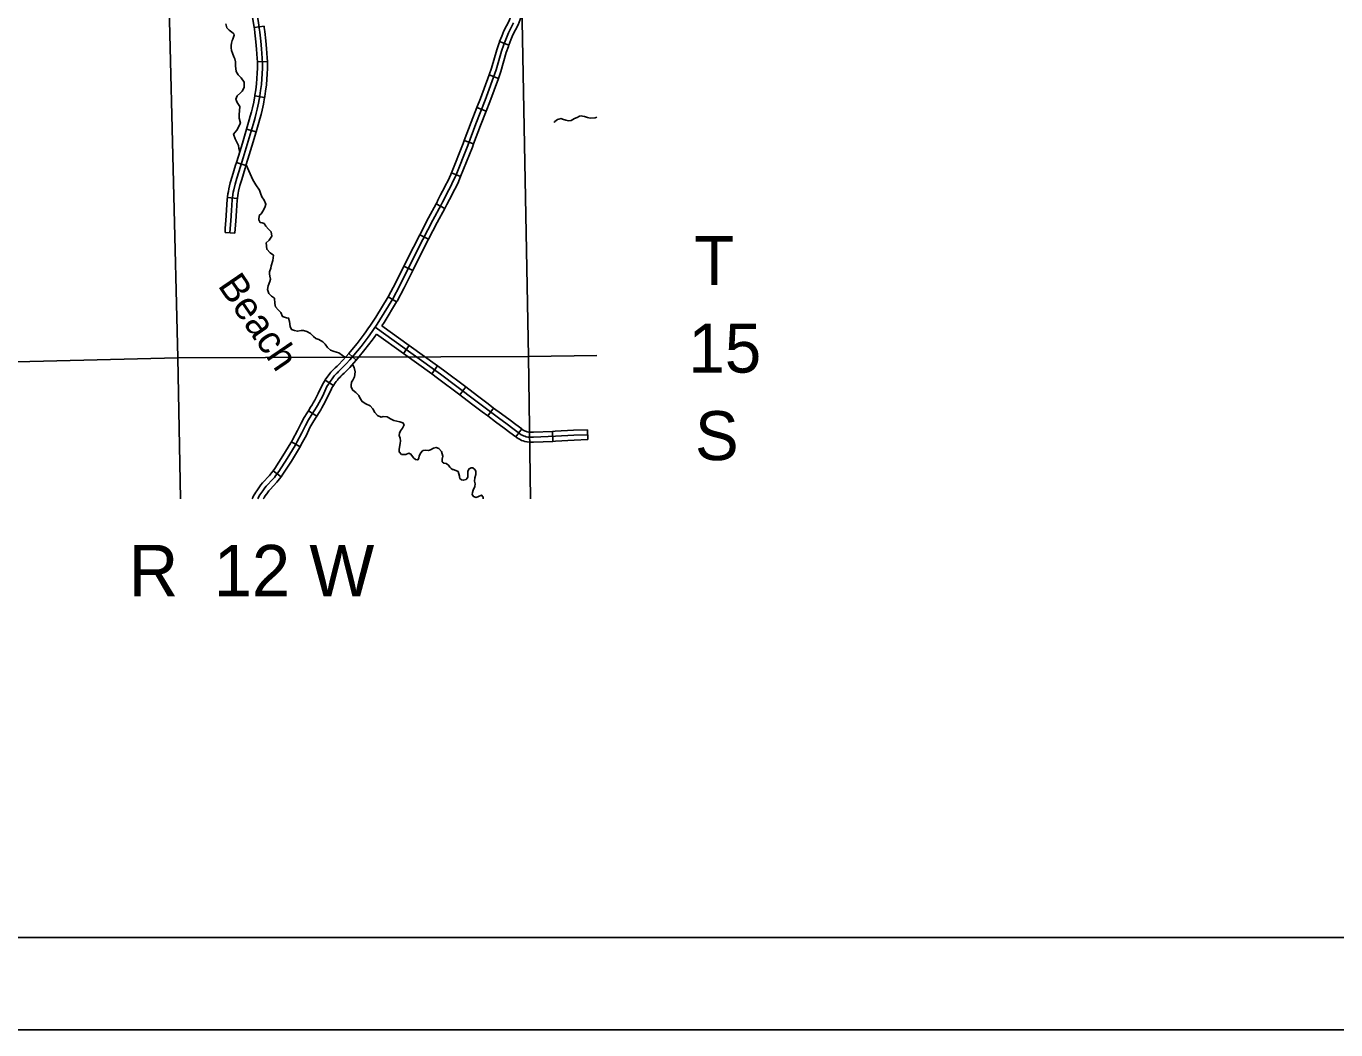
# Model space of a CAD drawing. Extents: x -492261 to -432772, y 1441225 to 1452922.
# Drawn here: x -457877 to -457313, y 1450513 to 1450946 of the extents above; entities that cross this region are included whole.
import ezdxf

# ---------------------------------------------------------------- set-up
doc = ezdxf.new("R2010")
doc.units = 0
for name, color, linetype in [('Default', 7, 'Continuous'), ('R_Border', 7, 'Continuous'), ('R_No Plot', 7, 'Continuous')]:
    doc.layers.add(name, color=color, linetype=linetype)

msp = doc.modelspace()

# ---------------------------------------------------------------- linework, layer by layer
at = {"layer": 'Default'}
for p, q in [((-457774.41, 1450945.73), (-457778.65, 1450945.1)), ((-457668.89, 1450937.58), (-457672.88, 1450939.12)), ((-457772.97, 1450930.48), (-457777.25, 1450930.32)), ((-457673.42, 1450923.23), (-457677.44, 1450924.72)), ((-457774.15, 1450915.02), (-457778.37, 1450915.74)), ((-457678.73, 1450909.08), (-457682.73, 1450910.62)), ((-457777.82, 1450900.14), (-457781.93, 1450901.35)), ((-457684.1, 1450895), (-457688.11, 1450896.51)), ((-457782.21, 1450885.65), (-457786.29, 1450886.97)), ((-457689.69, 1450880.94), (-457693.67, 1450882.53)), ((-457785.9, 1450871.5), (-457790.16, 1450871.96)), ((-457696.46, 1450867.18), (-457700.22, 1450869.24)), ((-457786.94, 1450856.53), (-457791.22, 1450856.83)), ((-457703.51, 1450853.9), (-457707.31, 1450855.87)), ((-457710.28, 1450840.46), (-457714.12, 1450842.36)), ((-457717.29, 1450826.91), (-457720.96, 1450829.13)), ((-457734.66, 1450801.86), (-457737.91, 1450804.66)), ((-457711.86, 1450808.13), (-457714.37, 1450804.66)), ((-457699.62, 1450799.32), (-457702.12, 1450795.84)), ((-457744.5, 1450790.85), (-457748.09, 1450793.19)), ((-457687.49, 1450790.27), (-457690.07, 1450786.84)), ((-457675.47, 1450781.16), (-457678.04, 1450777.74)), ((-457751.71, 1450777.63), (-457755.31, 1450779.95)), ((-457663.36, 1450772.17), (-457665.93, 1450768.74)), ((-457650.11, 1450771.09), (-457649.91, 1450766.81)), ((-457635.02, 1450771.82), (-457634.86, 1450767.54)), ((-457758.85, 1450764.51), (-457762.6, 1450766.6)), ((-457767.04, 1450751.57), (-457770.53, 1450754.05))]:
    msp.add_line(p, q, dxfattribs=at)
for points in [[(-457810.45, 1450741.98), (-457811.61, 1450802.77), (-457815.25, 1450953.91), (-457818.28, 1451054.99)], [(-457667.1, 1451054.35), (-457663.27, 1450955.51), (-457660.51, 1450803.37), (-457659.61, 1450741.98)], [(-457776.23, 1450943.13), (-457776.44, 1450944.84), (-457776.82, 1450947.35), (-457777.84, 1450953.17), (-457778.2, 1450955.5), (-457778.51, 1450957.44), (-457778.64, 1450958.47), (-457779.09, 1450961.84), (-457779.34, 1450963.86), (-457779.48, 1450964.95), (-457779.65, 1450967.4), (-457780.05, 1450982.19), (-457780.23, 1450986.36), (-457780.34, 1450988.74), (-457780.42, 1450990.91), (-457780.45, 1450992), (-457780.47, 1450993.69), (-457780.35, 1450995.15), (-457779.79, 1450999.94)], [(-457778.65, 1450945.1), (-457778.93, 1450947.01), (-457779.95, 1450952.81), (-457780.32, 1450955.17), (-457780.63, 1450957.14), (-457780.77, 1450958.19), (-457781.01, 1450960.03)], [(-457672.88, 1450939.12), (-457671.98, 1450941.45), (-457671.02, 1450943.78), (-457668.85, 1450948.01), (-457668.11, 1450949.98), (-457667.18, 1450952.91)], [(-457668.89, 1450937.58), (-457668, 1450939.86), (-457667.13, 1450941.98), (-457664.93, 1450946.27), (-457664.05, 1450948.58), (-457663.1, 1450951.62)], [(-457790.84, 1450946.68), (-457790.41, 1450945), (-457789.41, 1450943.94), (-457787.7, 1450942.77), (-457787.39, 1450942.4), (-457787.25, 1450941.87), (-457787.35, 1450941.4), (-457787.87, 1450940.08), (-457788.11, 1450939.5), (-457788.44, 1450938.45), (-457788.59, 1450937.47), (-457788.61, 1450936.4)], [(-457777.25, 1450930.32), (-457777.31, 1450931.8), (-457777.62, 1450935.81), (-457777.87, 1450938.98), (-457778.36, 1450942.87), (-457778.57, 1450944.55), (-457778.65, 1450945.1)], [(-457772.97, 1450930.48), (-457773.03, 1450932.05), (-457773.35, 1450936.14), (-457773.6, 1450939.42), (-457774.11, 1450943.4), (-457774.32, 1450945.13), (-457774.41, 1450945.73)], [(-457669.99, 1450940.66), (-457669.07, 1450942.88), (-457666.89, 1450947.14)], [(-457789.08, 1450856.68), (-457788.95, 1450858.58), (-457788.69, 1450861.82), (-457788.44, 1450866.25), (-457788.12, 1450870.96), (-457788.01, 1450871.96), (-457787.82, 1450873.15), (-457787.65, 1450874.13), (-457787.46, 1450875.14), (-457786.87, 1450877.62), (-457786.09, 1450880.28), (-457784.61, 1450885.21), (-457783.37, 1450889.03), (-457781.65, 1450894.68), (-457778.68, 1450904.81), (-457778.28, 1450906.37), (-457777.77, 1450908.25), (-457777.32, 1450910.03), (-457776.75, 1450912.5), (-457776.2, 1450915.73), (-457775.86, 1450918.06), (-457775.55, 1450920.66), (-457775.16, 1450925.31), (-457775.1, 1450927.56), (-457775.08, 1450929.61), (-457775.17, 1450931.93), (-457775.48, 1450935.98), (-457775.74, 1450939.2), (-457776.23, 1450943.13)], [(-457760.23, 1450766.45), (-457758.08, 1450770.51), (-457756.51, 1450773.71), (-457755.22, 1450776.08), (-457754.05, 1450777.95), (-457752.51, 1450780.35), (-457751.81, 1450781.53), (-457751.35, 1450782.31), (-457750.65, 1450783.57), (-457749.09, 1450786.49), (-457747.28, 1450790.39), (-457746.99, 1450790.95), (-457746.55, 1450791.62), (-457746.23, 1450792.12), (-457745.52, 1450793.18), (-457745.09, 1450793.82), (-457744.46, 1450794.62), (-457743.99, 1450795.15), (-457743.16, 1450796.01), (-457742.8, 1450796.36), (-457742.25, 1450796.93), (-457741.42, 1450797.73), (-457740.71, 1450798.47), (-457738.99, 1450800.16), (-457737.37, 1450802), (-457735.67, 1450803.97), (-457732.62, 1450807.7), (-457729.48, 1450811.78), (-457728.75, 1450812.78), (-457727.58, 1450814.54), (-457725.62, 1450817.36), (-457724.45, 1450819.22), (-457718.97, 1450828.28), (-457715.88, 1450833.97), (-457708.16, 1450849.57), (-457701.68, 1450862.08), (-457698.08, 1450868.68), (-457697.55, 1450869.85), (-457696.4, 1450872.04), (-457695.57, 1450873.64), (-457694.74, 1450875.25), (-457694.09, 1450876.47), (-457693.42, 1450877.79), (-457692.6, 1450879.59), (-457691.96, 1450881.02), (-457686.63, 1450894.38), (-457683.12, 1450903.64), (-457679.18, 1450913.87), (-457674.35, 1450926.9), (-457672.06, 1450934.96), (-457671.11, 1450937.77), (-457669.99, 1450940.66)], [(-457677.44, 1450924.72), (-457676.39, 1450927.57), (-457674.11, 1450935.6), (-457673.12, 1450938.5), (-457672.88, 1450939.12)], [(-457788.61, 1450936.4), (-457788.4, 1450935.25), (-457788.03, 1450934.1), (-457787.37, 1450932.49), (-457787.03, 1450931.61), (-457786.73, 1450930.42), (-457786.67, 1450928.67), (-457786.44, 1450926.27), (-457785.5, 1450924.7), (-457784.26, 1450923.48), (-457782.91, 1450921.6), (-457782.98, 1450919.34), (-457783.87, 1450917.7), (-457784.59, 1450917.05), (-457785.91, 1450915.66), (-457786.49, 1450914.23), (-457786.04, 1450912.84), (-457784.78, 1450911.14), (-457785.15, 1450907.57), (-457785.15, 1450906.14), (-457784.59, 1450903.95), (-457786.17, 1450900.89), (-457787.51, 1450899.21), (-457786.85, 1450897.2), (-457786.26, 1450896.1), (-457785.35, 1450894.3), (-457785.33, 1450893.09), (-457784.82, 1450891.6)], [(-457673.42, 1450923.23), (-457672.31, 1450926.24), (-457670.02, 1450934.33), (-457669.09, 1450937.04), (-457668.89, 1450937.58)], [(-457778.37, 1450915.74), (-457778.32, 1450916.06), (-457777.99, 1450918.35), (-457777.68, 1450920.88), (-457777.3, 1450925.43), (-457777.24, 1450927.6), (-457777.22, 1450929.58), (-457777.25, 1450930.32)], [(-457774.15, 1450915.02), (-457774.08, 1450915.4), (-457773.74, 1450917.78), (-457773.41, 1450920.44), (-457773.02, 1450925.19), (-457772.96, 1450927.52), (-457772.93, 1450929.64), (-457772.97, 1450930.48)], [(-457682.73, 1450910.62), (-457681.19, 1450914.62), (-457677.44, 1450924.72)], [(-457678.73, 1450909.08), (-457677.18, 1450913.11), (-457673.42, 1450923.23)], [(-457781.93, 1450901.35), (-457780.75, 1450905.38), (-457780.35, 1450906.92), (-457779.84, 1450908.8), (-457779.4, 1450910.53), (-457778.85, 1450912.92), (-457778.37, 1450915.74)], [(-457777.82, 1450900.14), (-457776.62, 1450904.24), (-457776.21, 1450905.83), (-457775.7, 1450907.71), (-457775.24, 1450909.52), (-457774.65, 1450912.08), (-457774.15, 1450915.02)], [(-457688.11, 1450896.51), (-457685.12, 1450904.41), (-457682.73, 1450910.62)], [(-457684.1, 1450895), (-457681.12, 1450902.88), (-457678.73, 1450909.08)], [(-457649.41, 1450904.2), (-457649.05, 1450904.61), (-457648.5, 1450905.15), (-457648.02, 1450905.45), (-457647.43, 1450905.7), (-457646.41, 1450905.93), (-457645.84, 1450905.72), (-457644.39, 1450905.26), (-457643.18, 1450904.96), (-457642.02, 1450905.11), (-457640.56, 1450905.91), (-457639.41, 1450906.43), (-457638.48, 1450906.89), (-457637.8, 1450907.03), (-457637.25, 1450906.94), (-457636.33, 1450906.74), (-457634.98, 1450906.33), (-457633.86, 1450906.14), (-457631.66, 1450906.18), (-457630.98, 1450906.52)], [(-457786.29, 1450886.97), (-457785.41, 1450889.67), (-457783.7, 1450895.29), (-457781.93, 1450901.35)], [(-457782.21, 1450885.65), (-457781.32, 1450888.39), (-457779.59, 1450894.07), (-457777.82, 1450900.14)], [(-457693.67, 1450882.53), (-457688.62, 1450895.16), (-457688.11, 1450896.51)], [(-457689.69, 1450880.94), (-457684.63, 1450893.61), (-457684.1, 1450895)], [(-457790.16, 1450871.96), (-457790.13, 1450872.25), (-457789.93, 1450873.49), (-457789.76, 1450874.51), (-457789.56, 1450875.58), (-457788.95, 1450878.17), (-457788.15, 1450880.9), (-457786.65, 1450885.85), (-457786.29, 1450886.97)], [(-457785.9, 1450871.5), (-457785.88, 1450871.68), (-457785.7, 1450872.8), (-457785.54, 1450873.75), (-457785.36, 1450874.69), (-457784.8, 1450877.08), (-457784.04, 1450879.67), (-457782.56, 1450884.57), (-457782.21, 1450885.65)], [(-457782.12, 1450885.92), (-457779.16, 1450879.52), (-457777.91, 1450877.3), (-457776.35, 1450875.09), (-457775.87, 1450873.76), (-457775.34, 1450872.2), (-457774.29, 1450870.74), (-457773.6, 1450869.02), (-457773.91, 1450868.03), (-457774.63, 1450866.49), (-457775.66, 1450864.88), (-457776.49, 1450864.11), (-457776.59, 1450862.27), (-457776.04, 1450861.11), (-457775.15, 1450860.97), (-457774.37, 1450860.74), (-457773.67, 1450859.56), (-457772.52, 1450858.25), (-457771.36, 1450857.15), (-457771.01, 1450855.24), (-457772.24, 1450853.45), (-457773.51, 1450852.31), (-457773.22, 1450849.63), (-457771.77, 1450848.1), (-457770.3, 1450847.04), (-457770.54, 1450844.79), (-457771.29, 1450842.5), (-457771.54, 1450841.49), (-457772, 1450839.84), (-457772.03, 1450839.07), (-457771.9, 1450837.93), (-457771.63, 1450836.7), (-457771.86, 1450835.72), (-457772.65, 1450833.89), (-457772.91, 1450832.22), (-457772.28, 1450830.6), (-457771.13, 1450829.41), (-457769.87, 1450828.51), (-457769.7, 1450826.19), (-457769.4, 1450824.77), (-457768.35, 1450823.55), (-457767.17, 1450822.33), (-457766.45, 1450820.6), (-457764.72, 1450820.06), (-457763.86, 1450819.97), (-457763.36, 1450818.53), (-457763.19, 1450816.3), (-457762.61, 1450815.06), (-457761.33, 1450814.53), (-457759.93, 1450814.29), (-457758.45, 1450814.54), (-457757.36, 1450814.52), (-457755.98, 1450814.17), (-457754.41, 1450813.28), (-457753.11, 1450812.03), (-457752.08, 1450811.12), (-457750.86, 1450810.68), (-457749.09, 1450809.73), (-457748.08, 1450808.71), (-457747.09, 1450807.19), (-457745.79, 1450806.06), (-457744.18, 1450805.55), (-457742.16, 1450804.9), (-457740.63, 1450803.83), (-457739.36, 1450802.99)], [(-457700.22, 1450869.24), (-457700, 1450869.64), (-457699.47, 1450870.79), (-457698.3, 1450873.03), (-457697.47, 1450874.63), (-457696.64, 1450876.24), (-457696, 1450877.46), (-457695.35, 1450878.72), (-457694.55, 1450880.47), (-457693.94, 1450881.85), (-457693.67, 1450882.53)], [(-457696.46, 1450867.18), (-457696.16, 1450867.72), (-457695.63, 1450868.9), (-457694.5, 1450871.05), (-457693.66, 1450872.66), (-457692.84, 1450874.26), (-457692.19, 1450875.49), (-457691.49, 1450876.85), (-457690.65, 1450878.71), (-457689.99, 1450880.18), (-457689.69, 1450880.94)], [(-457791.22, 1450856.83), (-457791.08, 1450858.74), (-457790.83, 1450861.97), (-457790.58, 1450866.38), (-457790.25, 1450871.15), (-457790.16, 1450871.96)], [(-457786.94, 1450856.53), (-457786.81, 1450858.42), (-457786.55, 1450861.68), (-457786.3, 1450866.11), (-457785.98, 1450870.77), (-457785.9, 1450871.5)], [(-457707.31, 1450855.87), (-457703.57, 1450863.09), (-457700.22, 1450869.24)], [(-457703.51, 1450853.9), (-457699.79, 1450861.08), (-457696.46, 1450867.18)], [(-457714.12, 1450842.36), (-457710.07, 1450850.53), (-457707.31, 1450855.87)], [(-457710.28, 1450840.46), (-457706.25, 1450848.6), (-457703.51, 1450853.9)], [(-457720.96, 1450829.13), (-457720.83, 1450829.34), (-457717.78, 1450834.96), (-457714.12, 1450842.36)], [(-457717.29, 1450826.91), (-457717.11, 1450827.21), (-457713.98, 1450832.98), (-457710.28, 1450840.46)], [(-457728.87, 1450816.44), (-457727.41, 1450818.54), (-457726.28, 1450820.34), (-457720.96, 1450829.13)], [(-457723.58, 1450816.57), (-457722.63, 1450818.1), (-457717.29, 1450826.91)], [(-457737.91, 1450804.66), (-457737.31, 1450805.35), (-457734.3, 1450809.04), (-457731.19, 1450813.07), (-457730.5, 1450814.01), (-457729.35, 1450815.74), (-457728.87, 1450816.44)], [(-457634.94, 1450769.68), (-457640.9, 1450769.45), (-457648.88, 1450769), (-457658.32, 1450768.57), (-457659.06, 1450768.57), (-457660.06, 1450768.61), (-457660.74, 1450768.68), (-457661.5, 1450768.83), (-457662.08, 1450769.02), (-457662.64, 1450769.23), (-457663.12, 1450769.45), (-457663.54, 1450769.68), (-457664.37, 1450770.25), (-457667.19, 1450772.36), (-457669.65, 1450774.2), (-457673.37, 1450776.9), (-457679.09, 1450781.21), (-457683.66, 1450784.69), (-457698.35, 1450795.77), (-457726.53, 1450816.05)], [(-457711.86, 1450808.13), (-457723.58, 1450816.57)], [(-457734.66, 1450801.86), (-457734.03, 1450802.6), (-457730.94, 1450806.37), (-457727.77, 1450810.49), (-457726.99, 1450811.55), (-457726.01, 1450813.03)], [(-457714.37, 1450804.66), (-457726.01, 1450813.03)], [(-457945.04, 1450799.46), (-457811.61, 1450802.77), (-457660.51, 1450803.37), (-457630.98, 1450803.74)], [(-457748.09, 1450793.19), (-457748.02, 1450793.3), (-457747.3, 1450794.37), (-457746.82, 1450795.09), (-457746.1, 1450795.99), (-457745.57, 1450796.6), (-457744.69, 1450797.51), (-457744.32, 1450797.87), (-457743.76, 1450798.45), (-457742.94, 1450799.25), (-457742.23, 1450799.98), (-457740.55, 1450801.64), (-457738.99, 1450803.4), (-457737.91, 1450804.66)], [(-457702.12, 1450795.84), (-457714.37, 1450804.66)], [(-457699.62, 1450799.32), (-457711.86, 1450808.13)], [(-457744.5, 1450790.85), (-457744.44, 1450790.94), (-457743.74, 1450791.98), (-457743.36, 1450792.56), (-457742.81, 1450793.24), (-457742.41, 1450793.7), (-457741.64, 1450794.5), (-457741.28, 1450794.85), (-457740.74, 1450795.41), (-457739.91, 1450796.21), (-457739.18, 1450796.96), (-457737.44, 1450798.69), (-457735.76, 1450800.59), (-457734.66, 1450801.86)], [(-457736.33, 1450799.94), (-457735.54, 1450798.68), (-457735.13, 1450796.71), (-457735.43, 1450794.55), (-457736.16, 1450793.18), (-457736.67, 1450792.28), (-457736.91, 1450791.09), (-457736.82, 1450790.18), (-457736.12, 1450788.83), (-457734.83, 1450787.87), (-457733.59, 1450786.62), (-457733.16, 1450785.63), (-457732.15, 1450783.92), (-457730.61, 1450782.94), (-457728.72, 1450782.17), (-457727.48, 1450780.78), (-457726.6, 1450779.24), (-457725.52, 1450777.98), (-457723.87, 1450777.3), (-457723.05, 1450777.5), (-457721.33, 1450777.32), (-457719.88, 1450776.57), (-457718.51, 1450775.73), (-457717.16, 1450775.46), (-457715.87, 1450775.28), (-457714.53, 1450774.75), (-457714.08, 1450773.91), (-457714.77, 1450772.45), (-457715.56, 1450771.36), (-457716.07, 1450770.34), (-457716.15, 1450769.31), (-457715.71, 1450768.15), (-457715.55, 1450767.03), (-457715.74, 1450765.85), (-457716.23, 1450763.49), (-457716.16, 1450762.31), (-457715.15, 1450761.2), (-457713.27, 1450761.15), (-457712, 1450761.71), (-457711.1, 1450761.31), (-457710.05, 1450759.77), (-457709.16, 1450758.94), (-457708.22, 1450758.92), (-457707.97, 1450759.04), (-457707.76, 1450759.65), (-457707.56, 1450760.49), (-457707.27, 1450761.21), (-457706.84, 1450761.92), (-457706.32, 1450762.62), (-457705.79, 1450762.93), (-457704.99, 1450762.98), (-457703.56, 1450762.89), (-457702.74, 1450763.09), (-457701.45, 1450763.88), (-457700.26, 1450764.18), (-457699.02, 1450763.76), (-457698, 1450762.42), (-457697.37, 1450760.46), (-457697.69, 1450759.19), (-457697.6, 1450758.02), (-457696.95, 1450757.47), (-457695.94, 1450757.22), (-457694.86, 1450756.54), (-457694.59, 1450756.09), (-457694.29, 1450755.73), (-457693.84, 1450755.14), (-457693.26, 1450754.73), (-457692.94, 1450754.63), (-457691.78, 1450754.29), (-457690.77, 1450753.75), (-457690.16, 1450751.8), (-457690.15, 1450751.57), (-457690.01, 1450750.8), (-457689.33, 1450750.19), (-457688.58, 1450750.07), (-457687.31, 1450750.4), (-457686.93, 1450750.88), (-457686.66, 1450751.32), (-457686.57, 1450752.01), (-457686.63, 1450752.89), (-457686.52, 1450753.99), (-457685.95, 1450754.98), (-457685.14, 1450755.47), (-457684.4, 1450755.35), (-457683.39, 1450754.47), (-457683.11, 1450753.76), (-457683.16, 1450752.5), (-457683.59, 1450751.08), (-457683.66, 1450749.7), (-457683.45, 1450748.47), (-457683.58, 1450747.35), (-457684.24, 1450745.72), (-457684.61, 1450744.82), (-457684.69, 1450743.85), (-457684.2, 1450743.03), (-457683.02, 1450742.64), (-457681.97, 1450743.02), (-457680.65, 1450743.64), (-457679.97, 1450742.83)], [(-457687.49, 1450790.27), (-457697.08, 1450797.49), (-457699.62, 1450799.32)], [(-457755.31, 1450779.95), (-457754.33, 1450781.49), (-457753.65, 1450782.61), (-457753.21, 1450783.37), (-457752.53, 1450784.6), (-457751.01, 1450787.45), (-457749.2, 1450791.35), (-457748.84, 1450792.03), (-457748.35, 1450792.79), (-457748.09, 1450793.19)], [(-457690.07, 1450786.84), (-457699.62, 1450794.04), (-457702.12, 1450795.84)], [(-457751.71, 1450777.63), (-457750.69, 1450779.22), (-457749.96, 1450780.44), (-457749.48, 1450781.26), (-457748.77, 1450782.55), (-457747.17, 1450785.54), (-457745.36, 1450789.44), (-457745.14, 1450789.86), (-457744.76, 1450790.46), (-457744.5, 1450790.85)], [(-457678.04, 1450777.74), (-457680.38, 1450779.5), (-457684.96, 1450782.98), (-457690.07, 1450786.84)], [(-457675.47, 1450781.16), (-457677.79, 1450782.92), (-457682.37, 1450786.4), (-457687.49, 1450790.27)], [(-457663.36, 1450772.17), (-457665.91, 1450774.08), (-457668.38, 1450775.92), (-457672.09, 1450778.63), (-457675.47, 1450781.16)], [(-457762.6, 1450766.6), (-457762.11, 1450767.47), (-457759.99, 1450771.48), (-457758.41, 1450774.7), (-457757.07, 1450777.16), (-457755.86, 1450779.1), (-457755.31, 1450779.95)], [(-457758.85, 1450764.51), (-457758.34, 1450765.43), (-457756.17, 1450769.53), (-457754.6, 1450772.73), (-457753.36, 1450775), (-457752.24, 1450776.81), (-457751.71, 1450777.63)], [(-457665.93, 1450768.74), (-457668.47, 1450770.64), (-457670.92, 1450772.47), (-457674.65, 1450775.18), (-457678.04, 1450777.74)], [(-457650.11, 1450771.09), (-457658.36, 1450770.71), (-457659.01, 1450770.71), (-457659.91, 1450770.75), (-457660.42, 1450770.8), (-457660.96, 1450770.91), (-457661.38, 1450771.04), (-457661.81, 1450771.2), (-457662.16, 1450771.37), (-457662.43, 1450771.51), (-457663.13, 1450771.99), (-457663.36, 1450772.17)], [(-457635.02, 1450771.82), (-457641, 1450771.59), (-457648.99, 1450771.14), (-457650.11, 1450771.09)], [(-457777.14, 1450741.98), (-457776.96, 1450742.38), (-457776.59, 1450743.1), (-457776.15, 1450743.72), (-457775.77, 1450744.34), (-457774.9, 1450745.51), (-457774, 1450746.8), (-457773.43, 1450747.54), (-457770.45, 1450750.62), (-457769.93, 1450751.27), (-457769.44, 1450751.89), (-457768.02, 1450753.89), (-457764.44, 1450759.48), (-457761.01, 1450765.05), (-457760.23, 1450766.45)], [(-457770.53, 1450754.05), (-457769.8, 1450755.08), (-457766.26, 1450760.62), (-457762.86, 1450766.13), (-457762.6, 1450766.6)], [(-457767.04, 1450751.57), (-457766.24, 1450752.69), (-457762.63, 1450758.34), (-457759.16, 1450763.96), (-457758.85, 1450764.51)], [(-457649.91, 1450766.81), (-457658.27, 1450766.42), (-457659.11, 1450766.43), (-457660.22, 1450766.47), (-457661.05, 1450766.56), (-457662.03, 1450766.75), (-457662.79, 1450766.99), (-457663.48, 1450767.25), (-457664.08, 1450767.54), (-457664.65, 1450767.84), (-457665.62, 1450768.51), (-457665.93, 1450768.74)], [(-457634.86, 1450767.54), (-457640.8, 1450767.31), (-457648.77, 1450766.86), (-457649.91, 1450766.81)], [(-457779.46, 1450741.98), (-457779.2, 1450742.63), (-457778.89, 1450743.31), (-457778.43, 1450744.22), (-457777.94, 1450744.9), (-457777.55, 1450745.54), (-457776.64, 1450746.76), (-457775.73, 1450748.08), (-457775.05, 1450748.95), (-457772.06, 1450752.04), (-457771.6, 1450752.61), (-457771.15, 1450753.18), (-457770.53, 1450754.05)], [(-457774.76, 1450741.98), (-457774.75, 1450741.99), (-457774.36, 1450742.54), (-457774, 1450743.13), (-457773.16, 1450744.26), (-457772.28, 1450745.53), (-457771.81, 1450746.13), (-457768.84, 1450749.2), (-457768.26, 1450749.93), (-457767.72, 1450750.6), (-457767.04, 1450751.57)], [(-457679.97, 1450742.83), (-457680.02, 1450741.98)]]:
    msp.add_lwpolyline(points, dxfattribs=at)
at = {"layer": 'R_Border'}
msp.add_line((-456795.84, 1450553.05), (-459957.64, 1450553.05), dxfattribs=at)
at = {"layer": 'R_No Plot'}
msp.add_line((-460081.65, 1450513.26), (-456748.31, 1450513.26), dxfattribs=at)
for points in [[(-460081.71, 1452646.6), (-456748.31, 1452646.6), (-456748.31, 1450513.22), (-460081.71, 1450513.22)], [(-457618.44, 1452607.65), (-457618.44, 1452508.85), (-457261.12, 1452508.85), (-457261.12, 1452479.65), (-457029.12, 1452479.65), (-457029.12, 1452236.32), (-456795.84, 1452236.32), (-456795.84, 1450553.05), (-459957.64, 1450553.05), (-459957.64, 1452607.65)]]:
    msp.add_lwpolyline(points, close=True, dxfattribs=at)

# ---------------------------------------------------------------- texts
at = {"layer": 'Default'}
for s, height, p in [('T', 21.12, (-457589.05, 1450834.15)), ('15', 21.12, (-457591.57, 1450796.43)), ('S', 21.12, (-457588.73, 1450758.72)), ('R', 22.18, (-457832.75, 1450700.01)), ('12', 22.176, (-457796.13, 1450700.01)), ('W', 22.18, (-457754.88, 1450700.01))]:
    msp.add_text(s, height=height, dxfattribs=at).set_placement(p)
msp.add_text('Beach', height=12.069, rotation=304.2791, dxfattribs=at).set_placement((-457794.58, 1450833.93))

doc.saveas('drawing.dxf')
